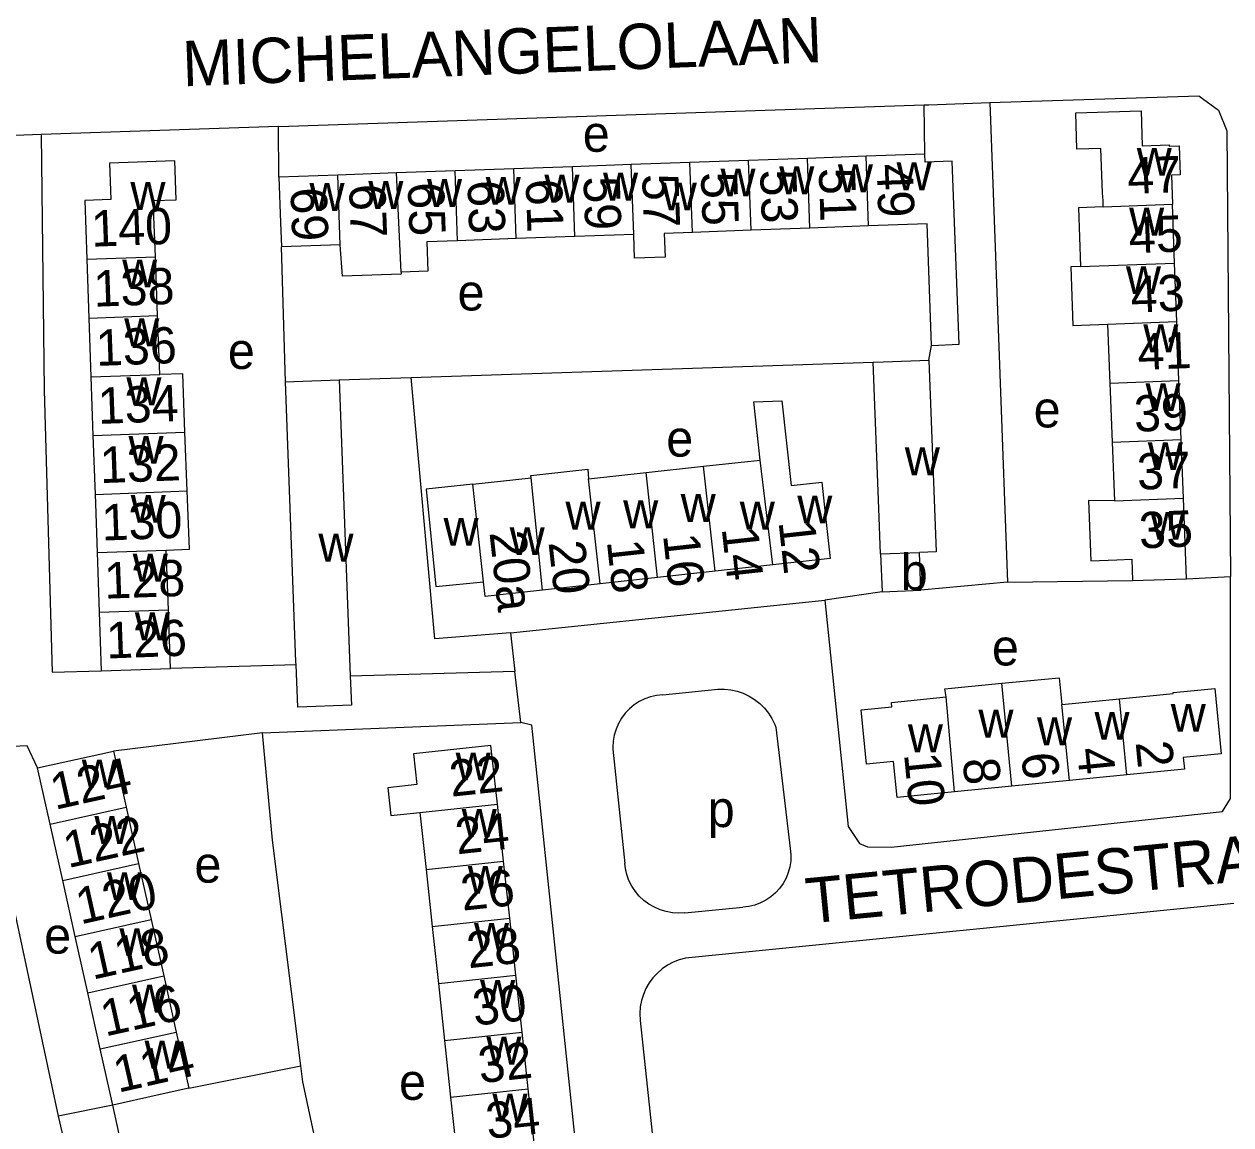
# Model space of a CAD drawing. Extents: x 159294 to 161936, y 384538 to 386517.
# Drawn here: x 160707.3 to 160840.4, y 386031.2 to 386152.7 of the extents above; entities that cross this region are included whole.
import ezdxf

# ---------------------------------------------------------------- set-up
doc = ezdxf.new("R2010")
doc.units = 0
for name, color, linetype in [('BLT_Basislijn', 7, 'Continuous'), ('BLT_Bebouwing', 7, 'Continuous'), ('BLT_Centroide', 7, 'Continuous'), ('BLT_Huisnummer', 7, 'Continuous'), ('BLT_Huisnummer_ tussenligend', 7, 'Continuous'), ('BLT_Onderverdeling_panden', 7, 'Continuous'), ('BLT_Straatnaam', 7, 'Continuous')]:
    doc.layers.add(name, color=color, linetype=linetype)

msp = doc.modelspace()

# ---------------------------------------------------------------- linework, layer by layer
at = {"layer": 'BLT_Basislijn'}
for p, q in [((160813.83, 386144.02), (160815.81, 386091.11)), ((160735.39, 386141.38), (160806.6, 386143.75)), ((160806.66, 386138.31), (160806.6, 386143.75)), ((160735.39, 386141.38), (160709.22, 386140.47)), ((160735.44, 386135.77), (160735.39, 386141.38)), ((160709.22, 386140.47), (160703.72, 386140.28)), ((160736.15, 386113.19), (160735.72, 386128.08)), ((160807.12, 386115.59), (160807.43, 386117.21)), ((160750.03, 386113.67), (160800.98, 386115.35)), ((160742.08, 386113.41), (160750.03, 386113.67)), ((160815.81, 386091.11), (160806.25, 386090.21)), ((160815.81, 386091.11), (160829.6, 386091.27)), ((160835.54, 386091.45), (160840.39, 386091.72)), ((160801.96, 386090.04), (160795.65, 386089.12)), ((160760.99, 386085.5), (160795.65, 386089.12)), ((160760.99, 386085.5), (160761.47, 386081.25)), ((160737.33, 386081.96), (160723.5, 386081.58)), ((160761.47, 386081.25), (160743.31, 386080.73)), ((160762.11, 386075.61), (160761.47, 386081.25)), ((160777.78, 386078.68), (160783.86, 386079.3)), ((160733.63, 386074.47), (160762.11, 386075.61)), ((160790.25, 386075.1), (160791.84, 386061.7)), ((160733.63, 386074.47), (160717.2, 386072.47)), ((160772.28, 386072.68), (160773.58, 386060.05)), ((160780.21, 386054.62), (160786.61, 386055.25)), ((160840.74, 386055.65), (160780.27, 386049.61)), ((160775.29, 386042.75), (160780.36, 385994.88)), ((160725.51, 386035.27), (160737.84, 386037.75)), ((160717.12, 386033.4), (160711.11, 386032.17)), ((160718.09, 386029.02), (160717.12, 386033.4))]:
    msp.add_line(p, q, dxfattribs=at)
for points in [[(160806.6, 386143.75), (160807.12, 386143.77), (160813.83, 386144.02)], [(160813.83, 386144.02), (160836.9, 386144.74), (160839.06, 386143.17), (160839.97, 386140.89), (160840.39, 386091.72)], [(160709.22, 386140.47), (160709.55, 386112.29), (160710.44, 386081.16), (160715.83, 386081.3)], [(160760.99, 386085.5), (160752.64, 386084.83), (160750.03, 386113.67)], [(160795.65, 386089.12), (160798.23, 386064.13), (160799.48, 386062.26), (160800.36, 386061.9), (160802.98, 386061.86), (160839.51, 386065.81), (160840.4, 386067.22), (160840.39, 386091.72)], [(160777.78, 386078.68), (160777.1, 386078.61), (160776.44, 386078.46), (160775.8, 386078.23), (160775.19, 386077.93), (160774.62, 386077.56), (160774.1, 386077.13), (160773.63, 386076.64), (160773.23, 386076.09), (160772.89, 386075.5), (160772.62, 386074.88), (160772.43, 386074.23), (160772.31, 386073.56), (160772.27, 386072.88), (160772.28, 386072.68)], [(160783.86, 386079.3), (160784.57, 386079.3), (160785.28, 386079.23), (160785.98, 386079.07), (160786.66, 386078.84), (160787.3, 386078.53), (160787.91, 386078.16), (160788.47, 386077.72), (160788.98, 386077.21), (160789.43, 386076.66), (160789.81, 386076.05), (160790.12, 386075.41), (160790.25, 386075.1)], [(160773.13, 385981.91), (160763.33, 386075.31), (160762.11, 386075.61)], [(160737.84, 386037.75), (160734.73, 386062.65), (160733.63, 386074.47)], [(160708.82, 386070.6), (160707.66, 386073.04), (160702.92, 386072.82), (160702.44, 386072.54), (160711.11, 386032.17)], [(160791.84, 386061.7), (160791.91, 386061.03), (160791.89, 386060.36), (160791.8, 386059.7), (160791.62, 386059.06), (160791.37, 386058.44), (160791.05, 386057.85), (160790.66, 386057.31), (160790.21, 386056.82), (160789.71, 386056.38), (160789.15, 386056.01), (160788.55, 386055.71), (160787.93, 386055.48), (160787.28, 386055.32), (160786.61, 386055.25)], [(160780.21, 386054.62), (160779.52, 386054.59), (160778.83, 386054.63), (160778.15, 386054.75), (160777.49, 386054.95), (160776.85, 386055.23), (160776.25, 386055.58), (160775.7, 386055.99), (160775.19, 386056.46), (160774.75, 386056.99), (160774.36, 386057.57), (160774.05, 386058.19), (160773.81, 386058.84), (160773.65, 386059.51), (160773.58, 386060.05)], [(160780.27, 386049.61), (160779.59, 386049.43), (160778.93, 386049.17), (160778.3, 386048.84), (160777.71, 386048.44), (160777.18, 386047.97), (160776.69, 386047.45), (160776.27, 386046.88), (160775.92, 386046.26), (160775.64, 386045.61), (160775.43, 386044.93), (160775.3, 386044.23), (160775.25, 386043.52), (160775.29, 386042.75)], [(160746.59, 385996.22), (160738.06, 386035.99), (160737.84, 386037.75)], [(160711.11, 386032.17), (160711.48, 386030.46), (160720.2, 385990.52)]]:
    msp.add_lwpolyline(points, dxfattribs=at)
at = {"layer": 'BLT_Bebouwing'}
for p, q in [((160774.29, 386137.16), (160767.82, 386136.93)), ((160780.77, 386137.39), (160774.29, 386137.16)), ((160787.24, 386137.62), (160780.77, 386137.39)), ((160793.72, 386137.85), (160787.24, 386137.62)), ((160800.19, 386138.08), (160793.72, 386137.85)), ((160806.66, 386138.31), (160800.19, 386138.08)), ((160741.92, 386136.01), (160735.44, 386135.77)), ((160748.39, 386136.24), (160741.92, 386136.01)), ((160754.87, 386136.47), (160748.39, 386136.24)), ((160761.34, 386136.7), (160754.87, 386136.47)), ((160767.82, 386136.93), (160761.34, 386136.7)), ((160834.23, 386126.29), (160833.99, 386132.78)), ((160768.09, 386129.23), (160761.62, 386129)), ((160774.57, 386129.46), (160768.09, 386129.23)), ((160787.52, 386129.93), (160781.04, 386129.69)), ((160800.47, 386130.39), (160793.99, 386130.16)), ((160742.19, 386128.31), (160735.72, 386128.08)), ((160761.62, 386129), (160755.14, 386128.77)), ((160714.24, 386126.73), (160714.47, 386120.24)), ((160722.05, 386120.5), (160721.81, 386126.99)), ((160834.47, 386119.85), (160834.23, 386126.29)), ((160714.47, 386120.24), (160714.7, 386113.75)), ((160722.29, 386114.02), (160722.05, 386120.5)), ((160834.71, 386113.35), (160834.47, 386119.85)), ((160826.84, 386119.56), (160827.09, 386113.06)), ((160714.7, 386113.75), (160714.93, 386107.26)), ((160742.08, 386113.41), (160743.31, 386080.73)), ((160834.95, 386106.85), (160834.71, 386113.35)), ((160827.09, 386113.06), (160827.33, 386106.56)), ((160714.93, 386107.26), (160715.16, 386100.77)), ((160725.32, 386101.18), (160725.08, 386107.63)), ((160827.33, 386106.56), (160827.58, 386100.06)), ((160835.2, 386100.35), (160834.95, 386106.85)), ((160782.28, 386103.89), (160788.52, 386104.57)), ((160769.59, 386102.49), (160775.94, 386103.19)), ((160723.26, 386088.06), (160723.01, 386094.64)), ((160715.38, 386094.36), (160715.61, 386087.79)), ((160801.8, 386094.23), (160801.96, 386090.04)), ((160806.25, 386090.21), (160806.09, 386094.37)), ((160783.55, 386092.32), (160777.21, 386091.62)), ((160789.9, 386093.02), (160783.55, 386092.32)), ((160770.87, 386090.92), (160764.52, 386090.23)), ((160777.21, 386091.62), (160770.87, 386090.92)), ((160801.96, 386090.04), (160806.25, 386090.21)), ((160723.5, 386081.58), (160723.26, 386088.06)), ((160715.61, 386087.79), (160715.83, 386081.3)), ((160715.83, 386081.3), (160723.5, 386081.58)), ((160821.8, 386077.61), (160828.14, 386078.23)), ((160708.82, 386070.6), (160717.2, 386072.47)), ((160710.2, 386064.4), (160708.82, 386070.6)), ((160828.96, 386069.84), (160822.63, 386069.21)), ((160816.29, 386068.59), (160809.95, 386067.97)), ((160822.63, 386069.21), (160816.29, 386068.59)), ((160718.58, 386066.27), (160719.97, 386060.07)), ((160750.99, 386065.69), (160751.67, 386059.4)), ((160760.21, 386060.32), (160759.53, 386066.61)), ((160711.59, 386058.2), (160710.2, 386064.4)), ((160719.97, 386060.07), (160721.35, 386053.87)), ((160760.89, 386054.03), (160760.21, 386060.32)), ((160751.67, 386059.4), (160752.35, 386053.11)), ((160712.97, 386052), (160711.59, 386058.2)), ((160721.35, 386053.87), (160722.74, 386047.67)), ((160761.57, 386047.74), (160760.89, 386054.03)), ((160714.35, 386045.8), (160712.97, 386052)), ((160752.35, 386053.11), (160753.03, 386046.82)), ((160722.74, 386047.67), (160724.12, 386041.47)), ((160753.03, 386046.82), (160753.71, 386040.53)), ((160762.25, 386041.45), (160761.57, 386047.74)), ((160715.74, 386039.6), (160714.35, 386045.8)), ((160724.12, 386041.47), (160725.51, 386035.27)), ((160762.92, 386035.21), (160762.25, 386041.45)), ((160753.71, 386040.53), (160754.38, 386034.29)), ((160717.12, 386033.4), (160715.74, 386039.6)), ((160763.61, 386028.9), (160762.92, 386035.21)), ((160754.38, 386034.29), (160755.06, 386027.98))]:
    msp.add_line(p, q, dxfattribs=at)
for points in [[(160826.35, 386132.49), (160826.33, 386133.16), (160826.29, 386134.06), (160826.09, 386138.95), (160823.46, 386138.86), (160823.33, 386142.86), (160830.54, 386143.1), (160830.66, 386139.23), (160833.62, 386139.34), (160833.63, 386139.2), (160834.72, 386139.24), (160834.83, 386136.05), (160833.87, 386136.01), (160833.99, 386132.78)], [(160721.81, 386126.99), (160721.58, 386133.19), (160724.12, 386133.29), (160723.96, 386137.59), (160716.75, 386137.33), (160716.89, 386133.32), (160714.02, 386133.22), (160714.24, 386126.73)], [(160807.43, 386117.21), (160810.48, 386117.34), (160809.71, 386137.54), (160806.7, 386137.43), (160806.66, 386138.31)], [(160735.44, 386135.77), (160735.62, 386130.78), (160735.72, 386128.08)], [(160826.35, 386132.49), (160823.62, 386132.39), (160823.86, 386125.91)], [(160807.43, 386117.21), (160806.92, 386130.62), (160800.47, 386130.39)], [(160781.04, 386129.69), (160777.94, 386129.58), (160778.03, 386126.95), (160774.65, 386126.83), (160774.57, 386129.46)], [(160793.99, 386130.16), (160787.52, 386129.93)], [(160748.93, 386125.29), (160748.93, 386125.07), (160742.45, 386124.84), (160742.19, 386128.31)], [(160755.14, 386128.77), (160751.76, 386128.65), (160751.88, 386125.4), (160748.93, 386125.29)], [(160823.86, 386125.91), (160822.77, 386125.87), (160823.01, 386119.42), (160826.84, 386119.56)], [(160800.98, 386115.35), (160802.13, 386115.39), (160807.12, 386115.59)], [(160801.8, 386094.23), (160801.61, 386099.22), (160800.98, 386115.35)], [(160807.12, 386115.59), (160807.94, 386094.44), (160806.09, 386094.37)], [(160725.08, 386107.63), (160724.84, 386114.07), (160722.29, 386114.02)], [(160736.15, 386113.19), (160737.08, 386113.22), (160742.08, 386113.41)], [(160737.33, 386081.96), (160737.32, 386082.31), (160736.15, 386113.19)], [(160788.52, 386104.57), (160787.82, 386110.99), (160790.9, 386111.11), (160791.93, 386101.77), (160795.31, 386102.14), (160795.69, 386098.68), (160796.24, 386093.71), (160789.9, 386093.02)], [(160775.94, 386103.19), (160782.28, 386103.89)], [(160756.82, 386101.9), (160763.26, 386102.61)], [(160763.26, 386102.61), (160763.23, 386102.87), (160769.52, 386103.56), (160769.59, 386102.49)], [(160756.82, 386101.9), (160751.68, 386101.34), (160752.76, 386090.63), (160758, 386091.15)], [(160715.16, 386100.77), (160715.2, 386099.76), (160715.38, 386094.36)], [(160723.01, 386094.64), (160725.56, 386094.74), (160725.32, 386101.18)], [(160827.58, 386100.06), (160824.74, 386100.11), (160824.98, 386093.44), (160827.84, 386093.56), (160829.5, 386093.62), (160829.6, 386091.27)], [(160835.54, 386091.45), (160835.2, 386100.35)], [(160764.52, 386090.23), (160758.18, 386089.53), (160758, 386091.15)], [(160829.6, 386091.27), (160835.54, 386091.45)], [(160743.31, 386080.73), (160743.43, 386077.53), (160737.51, 386077.31), (160737.33, 386081.96)], [(160809.03, 386078.44), (160808.9, 386079.32), (160815.17, 386079.94)], [(160815.17, 386079.94), (160821.48, 386080.56), (160821.8, 386077.61)], [(160828.14, 386078.23), (160834.08, 386078.81), (160834.07, 386078.93), (160834.47, 386078.97), (160838.65, 386079.38), (160839.36, 386072.16), (160835.18, 386071.75), (160835.3, 386070.46), (160828.96, 386069.84)], [(160809.95, 386067.97), (160803.61, 386067.34), (160803.22, 386071.33), (160800.24, 386071.03), (160799.65, 386077.01), (160803.04, 386077.34), (160802.99, 386077.84), (160809.03, 386078.44)], [(160717.2, 386072.47), (160718.29, 386067.59), (160718.58, 386066.27)], [(160759.53, 386066.61), (160758.83, 386073.08), (160750.29, 386072.15), (160750.66, 386068.77), (160747.47, 386068.42), (160747.8, 386065.35), (160750.99, 386065.69)], [(160725.51, 386035.27), (160722.01, 386034.49), (160717.12, 386033.4)]]:
    msp.add_lwpolyline(points, dxfattribs=at)
at = {"layer": 'BLT_Onderverdeling_panden'}
for p, q in [((160774.57, 386129.46), (160774.29, 386137.16)), ((160781.04, 386129.69), (160780.77, 386137.39)), ((160787.52, 386129.93), (160787.24, 386137.62)), ((160793.99, 386130.16), (160793.72, 386137.85)), ((160800.47, 386130.39), (160800.19, 386138.08)), ((160742.19, 386128.31), (160741.92, 386136.01)), ((160748.93, 386125.29), (160748.39, 386136.24)), ((160755.14, 386128.77), (160754.87, 386136.47)), ((160761.62, 386129), (160761.34, 386136.7)), ((160768.09, 386129.23), (160767.82, 386136.93)), ((160826.35, 386132.49), (160833.99, 386132.78)), ((160714.24, 386126.73), (160721.81, 386126.99)), ((160823.86, 386125.91), (160834.23, 386126.29)), ((160714.47, 386120.24), (160722.05, 386120.5)), ((160826.84, 386119.56), (160834.47, 386119.85)), ((160714.7, 386113.75), (160722.29, 386114.02)), ((160827.09, 386113.06), (160834.71, 386113.35)), ((160714.93, 386107.26), (160725.08, 386107.63)), ((160827.33, 386106.56), (160834.95, 386106.85)), ((160783.55, 386092.32), (160782.28, 386103.89)), ((160789.9, 386093.02), (160788.52, 386104.57)), ((160764.52, 386090.23), (160763.26, 386102.61)), ((160777.21, 386091.62), (160775.94, 386103.19)), ((160758, 386091.15), (160756.82, 386101.9)), ((160770.87, 386090.92), (160769.59, 386102.49)), ((160715.16, 386100.77), (160725.32, 386101.18)), ((160827.58, 386100.06), (160835.2, 386100.35)), ((160715.38, 386094.36), (160723.01, 386094.64)), ((160801.8, 386094.23), (160806.09, 386094.37)), ((160715.61, 386087.79), (160723.26, 386088.06)), ((160816.29, 386068.59), (160815.17, 386079.94)), ((160809.95, 386067.97), (160809.03, 386078.44)), ((160822.63, 386069.21), (160821.8, 386077.61)), ((160828.96, 386069.84), (160828.14, 386078.23)), ((160710.2, 386064.4), (160718.58, 386066.27)), ((160750.99, 386065.69), (160759.53, 386066.61)), ((160711.59, 386058.2), (160719.97, 386060.07)), ((160751.67, 386059.4), (160760.21, 386060.32)), ((160712.97, 386052), (160721.35, 386053.87)), ((160752.35, 386053.11), (160760.89, 386054.03)), ((160714.35, 386045.8), (160722.74, 386047.67)), ((160753.03, 386046.82), (160761.57, 386047.74)), ((160715.74, 386039.6), (160724.12, 386041.47)), ((160753.71, 386040.53), (160762.25, 386041.45)), ((160754.38, 386034.29), (160762.92, 386035.21))]:
    msp.add_line(p, q, dxfattribs=at)

# ---------------------------------------------------------------- texts
at = {"layer": 'BLT_Centroide'}
for s, p in [('e', (160768.95, 386138.58)), ('w', (160830.05, 386135.94)), ('w', (160797.09, 386134.12)), ('w', (160803.56, 386134.34)), ('w', (160764.72, 386132.97)), ('w', (160771.19, 386133.2)), ('w', (160784.14, 386133.66)), ('w', (160790.62, 386133.89)), ('w', (160719.06, 386132.16)), ('w', (160738.81, 386132.05)), ('w', (160745.3, 386132.27)), ('w', (160751.77, 386132.5)), ('w', (160758.25, 386132.73)), ('w', (160777.67, 386132.11)), ('w', (160829.21, 386129.34)), ('w', (160718.15, 386123.62)), ('w', (160828.86, 386122.88)), ('e', (160755.14, 386121.07)), ('w', (160718.38, 386117.12)), ('w', (160830.77, 386116.47)), ('e', (160729.81, 386114.62)), ('w', (160718.62, 386110.62)), ('w', (160831.02, 386109.97)), ('e', (160818.68, 386108.17)), ('e', (160778.16, 386104.95)), ('w', (160718.85, 386104.16)), ('w', (160804.47, 386102.89)), ('w', (160831.27, 386103.47)), ('w', (160719.09, 386097.66)), ('w', (160767.05, 386096.89)), ('w', (160773.41, 386097.05)), ('w', (160779.75, 386097.75)), ('w', (160786.27, 386096.89)), ('w', (160792.61, 386097.58)), ('w', (160831.56, 386095.78)), ('w', (160753.6, 386095.11)), ('w', (160739.8, 386093.36)), ('w', (160760.89, 386094.08)), ('w', (160719.32, 386091.16)), ('b', (160804.02, 386090.22)), ('w', (160719.55, 386084.69)), ('e', (160814.08, 386081.91)), ('w', (160833.8, 386074.59)), ('w', (160812.59, 386073.95)), ('w', (160819.05, 386073.11)), ('w', (160825.39, 386073.72)), ('w', (160804.81, 386072.34)), ('w', (160754.93, 386069.22)), ('w', (160713.7, 386068.44)), ('p', (160782.73, 386064.08)), ('w', (160715.09, 386062.22)), ('w', (160755.6, 386063)), ('e', (160726.12, 386057.95)), ('w', (160716.47, 386056.03)), ('w', (160756.27, 386056.72)), ('w', (160756.96, 386050.44)), ('e', (160709.55, 386050.12)), ('w', (160717.85, 386049.84)), ('w', (160719.24, 386043.62)), ('w', (160757.63, 386044.12)), ('w', (160720.62, 386037.44)), ('w', (160758.32, 386037.88)), ('e', (160748.69, 386033.99)), ('w', (160758.99, 386031.59))]:
    msp.add_text(s, height=4, dxfattribs=at).set_placement(p)
at = {"layer": 'BLT_Huisnummer'}
for s, rotation, p in [('47', 2.2017, (160829.07, 386133.91)), ('57', 272.0398, (160775.49, 386136.09)), ('53', 272.0398, (160788.5, 386136.57)), ('49', 272.0398, (160801.35, 386137.21)), ('65', 272.0398, (160749.64, 386135.16)), ('61', 272.0398, (160762.65, 386135.54)), ('69', 272.0398, (160736.71, 386134.59)), ('140', 2.0995, (160714.8, 386128.1)), ('43', 2.1989, (160829.44, 386120.83)), ('134', 2.0995, (160715.52, 386108.55)), ('39', 2.2038, (160829.82, 386107.68)), ('130', 2.0995, (160715.94, 386095.68)), ('35', 2.3502, (160830.37, 386094.81)), ('12', 276.2782, (160790.54, 386097.75)), ('20a', 276.2775, (160758.66, 386096.58)), ('16', 276.2775, (160777.8, 386096.29)), ('126', 2.0995, (160716.44, 386082.67)), ('2', 275.6133, (160829.92, 386073.43)), ('22', 6.1619, (160754.44, 386067.42)), ('10', 275.6094, (160804.38, 386072.13)), ('6', 275.6146, (160817.31, 386072.15)), ('124', 12.5932, (160710.74, 386065.97)), ('26', 6.1619, (160755.69, 386054.85)), ('118', 12.5896, (160714.89, 386047.23)), ('30', 6.1619, (160757.01, 386042.16)), ('114', 12.7604, (160717.7, 386034.76))]:
    msp.add_text(s, height=4, rotation=rotation, dxfattribs=at).set_placement(p)
at = {"layer": 'BLT_Huisnummer_ tussenligend'}
for s, rotation, p in [('55', 272.0398, (160781.97, 386136.3)), ('51', 272.0398, (160794.97, 386136.75)), ('67', 272.0398, (160743.17, 386134.97)), ('63', 272.0398, (160756.23, 386135.39)), ('59', 272.0398, (160769.02, 386135.81)), ('45', 2.1989, (160829.24, 386127.36)), ('138', 2.0995, (160715.06, 386121.48)), ('136', 2.0995, (160715.32, 386114.95)), ('41', 2.2038, (160830.2, 386114.5)), ('132', 2.0995, (160715.76, 386102.02)), ('37', 2.3502, (160830.15, 386101.28)), ('14', 276.2782, (160784.27, 386097.03)), ('20', 276.2775, (160765.17, 386095.49)), ('18', 276.2775, (160771.6, 386095.61)), ('128', 2.0995, (160716.24, 386089.27)), ('4', 275.6133, (160823.45, 386072.71)), ('8', 275.6146, (160810.84, 386071.55)), ('24', 6.1619, (160755.09, 386061.07)), ('122', 12.5946, (160712.18, 386059.54)), ('120', 12.5946, (160713.56, 386053.33)), ('28', 6.1619, (160756.36, 386048.5)), ('116', 12.5896, (160716.28, 386040.96)), ('32', 6.1619, (160757.63, 386035.82)), ('34', 6.1619, (160758.48, 386029.67))]:
    msp.add_text(s, height=4, rotation=rotation, dxfattribs=at).set_placement(p)
at = {"layer": 'BLT_Straatnaam'}
for s, rotation, p in [('MICHELANGELOLAAN', 2.1791, (160724.88, 386145.79)), ('TETRODESTRAAT', 5.5777, (160793.8, 386053.43))]:
    msp.add_text(s, height=5, rotation=rotation, dxfattribs=at).set_placement(p)

doc.saveas('drawing.dxf')
